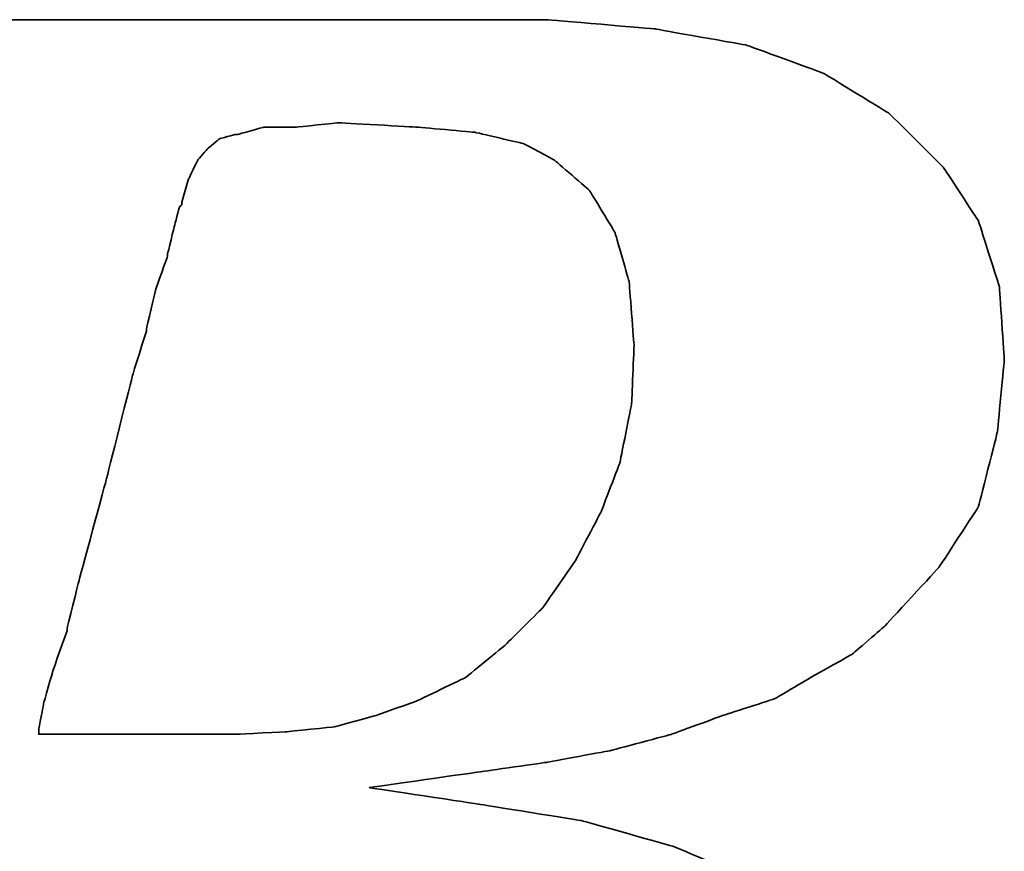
# Model space of a CAD drawing. Header units: millimetres. Extents: x 2891 to 6329, y -1599 to 860.
# Tile 546 of 620: x 5426.41 to 5429.23, y -214.8 to -212.42. Entities that reach past the tile are written whole.
import ezdxf

# ---------------------------------------------------------------- set-up
doc = ezdxf.new("R2010")
doc.units = ezdxf.units.MM
doc.layers.add('DIM', color=4, linetype='CONTINUOUS')
doc.layers.add('layer 1', color=7, linetype='CONTINUOUS')

# ---------------------------------------------------------------- blocks, each defined once
blk = doc.blocks.new('TBI MOTION logo(完整正式版)')
at = {"layer": 'layer 1', "color": 22, "lineweight": 35}
for points, knots in [([(-64.65375, -6.86375), (-64.65375, -6.86375), (-64.84375, -7.29625), (-64.84375, -7.29625), (-64.84375, -7.29625), (-64.84375, -7.29625), (-64.86875, -7.34375), (-64.86875, -7.34375), (-64.86875, -7.34375), (-64.86875, -7.34375), (-64.86875, -7.36875), (-64.86875, -7.36875), (-64.86875, -7.36875), (-64.86875, -7.36875), (-65.15375, -7.65375), (-65.15375, -7.65375), (-65.15375, -7.65375), (-65.15375, -7.65375), (-65.17875, -7.65375), (-65.17875, -7.65375), (-65.17875, -7.65375), (-65.17875, -7.65375), (-65.20375, -7.67875), (-65.20375, -7.67875), (-65.20375, -7.67875), (-65.20375, -7.67875), (-65.58875, -7.87125), (-65.58875, -7.87125), (-65.58875, -7.87125), (-65.58875, -7.87125), (-65.63375, -7.87125), (-65.63375, -7.87125), (-65.63375, -7.87125), (-65.63375, -7.87125), (-65.65875, -7.89375), (-65.65875, -7.89375), (-65.65875, -7.89375), (-65.65875, -7.89375), (-66.09375, -7.94375), (-66.09375, -7.94375), (-66.09375, -7.94375), (-66.09375, -7.94375), (-66.11375, -7.94375), (-66.11375, -7.94375), (-66.11375, -7.94375), (-66.11375, -7.94375), (-66.16375, -7.94375), (-66.16375, -7.94375), (-66.16375, -7.94375), (-66.16375, -7.94375), (-66.30875, -7.94375), (-66.30875, -7.94375), (-66.30875, -7.94375), (-66.30875, -7.94375), (-66.69375, -7.94375), (-66.69375, -7.94375), (-66.69375, -7.94375), (-66.69375, -7.94375), (-67.07375, -7.94375), (-67.07375, -7.94375), (-67.07375, -7.94375), (-67.07375, -7.94375), (-67.12375, -7.94375), (-67.12375, -7.94375), (-67.12375, -7.94375), (-67.12375, -7.94375), (-67.12375, -7.96625), (-67.12375, -7.96625), (-67.12375, -7.96625), (-67.12375, -7.96625), (-67.14875, -7.99125), (-67.14875, -7.99125), (-67.14875, -7.99125), (-67.14875, -7.99125), (-67.24375, -8.34875), (-67.24375, -8.34875), (-67.24375, -8.34875), (-67.24375, -8.34875), (-67.31375, -8.68625), (-67.31375, -8.68625), (-67.31375, -8.68625), (-67.31375, -8.68625), (-67.26875, -8.68625), (-67.26875, -8.68625), (-67.26875, -8.68625), (-67.26875, -8.68625), (-67.07375, -8.68625), (-67.07375, -8.68625), (-67.07375, -8.68625), (-67.07375, -8.68625), (-66.54875, -8.68625), (-66.54875, -8.68625), (-66.54875, -8.68625), (-66.54875, -8.68625), (-65.82625, -8.68625), (-65.82625, -8.68625), (-65.82625, -8.68625), (-65.82625, -8.68625), (-65.01375, -8.68625), (-65.01375, -8.68625), (-65.01375, -8.68625), (-65.01375, -8.68625), (-64.05375, -8.68625), (-64.05375, -8.68625), (-64.05375, -8.68625), (-64.05375, -8.68625), (-62.08375, -8.68625), (-62.08375, -8.68625), (-62.08375, -8.68625), (-62.08375, -8.68625), (-60.06875, -8.68625), (-60.06875, -8.68625), (-60.06875, -8.68625), (-60.06875, -8.68625), (-59.10875, -8.68625), (-59.10875, -8.68625), (-59.10875, -8.68625), (-59.10875, -8.68625), (-58.29375, -8.68625), (-58.29375, -8.68625), (-58.29375, -8.68625), (-58.29375, -8.68625), (-57.57375, -8.68625), (-57.57375, -8.68625), (-57.57375, -8.68625), (-57.57375, -8.68625), (-57.04875, -8.68625), (-57.04875, -8.68625), (-57.04875, -8.68625), (-57.04875, -8.68625), (-56.85375, -8.68625), (-56.85375, -8.68625), (-56.85375, -8.68625), (-56.85375, -8.68625), (-56.70875, -8.68625), (-56.70875, -8.68625), (-56.70875, -8.68625), (-56.70875, -8.68625), (-56.61375, -8.68625), (-56.61375, -8.68625), (-56.61375, -8.68625), (-56.61375, -8.68625), (-56.56875, -8.68625), (-56.56875, -8.68625), (-56.56875, -8.68625), (-56.56875, -8.68625), (-55.65375, -8.63875), (-55.65375, -8.63875), (-55.65375, -8.63875), (-55.65375, -8.63875), (-54.76875, -8.51875), (-54.76875, -8.51875), (-54.76875, -8.51875), (-54.76875, -8.51875), (-53.90375, -8.30375), (-53.90375, -8.30375), (-53.90375, -8.30375), (-53.90375, -8.30375), (-53.08875, -8.03875), (-53.08875, -8.03875), (-53.08875, -8.03875), (-53.08875, -8.03875), (-52.34375, -7.65375), (-52.34375, -7.65375), (-52.34375, -7.65375), (-52.34375, -7.65375), (-51.69875, -7.29625), (-51.69875, -7.29625), (-51.69875, -7.29625), (-51.69875, -7.29625), (-51.21875, -6.91125), (-51.21875, -6.91125), (-51.21875, -6.91125), (-51.21875, -6.91125), (-50.83375, -6.50375), (-50.83375, -6.50375), (-50.83375, -6.50375), (-50.83375, -6.50375), (-50.44875, -5.94875), (-50.44875, -5.94875), (-50.44875, -5.94875), (-50.44875, -5.94875), (-50.13875, -5.30375), (-50.13875, -5.30375), (-50.13875, -5.30375), (-50.13875, -5.30375), (-49.99375, -4.65375), (-49.99375, -4.65375), (-49.99375, -4.65375), (-49.99375, -4.65375), (-49.92375, -3.98375), (-49.92375, -3.98375), (-49.92375, -3.98375), (-49.92375, -3.98375), (-49.99375, -3.19374), (-49.99375, -3.19374), (-49.99375, -3.19374), (-49.99375, -3.19374), (-50.23374, -2.44874), (-50.23374, -2.44874), (-50.23374, -2.44874), (-50.23374, -2.44874), (-50.59375, -1.87374), (-50.59375, -1.87374), (-50.59375, -1.87374), (-50.59375, -1.87374), (-51.09875, -1.31874), (-51.09875, -1.31874), (-51.09875, -1.31874), (-51.09875, -1.31874), (-51.74375, -0.81875), (-51.74375, -0.81875), (-51.74375, -0.81875), (-51.74375, -0.81875), (-52.53875, -0.48125), (-52.53875, -0.48125), (-52.53875, -0.48125), (-52.53875, -0.48125), (-53.47375, -0.21875), (-53.47375, -0.21875), (-53.47375, -0.21875), (-53.47375, -0.21875), (-54.52875, -0.04874), (-54.52875, -0.04874), (-54.52875, -0.04874), (-54.52875, -0.04874), (-55.65375, 0.12125), (-55.65375, 0.12125), (-55.65375, 0.12125), (-55.65375, 0.12125), (-54.50375, 0.28624), (-54.50375, 0.28624), (-54.50375, 0.28624), (-54.50375, 0.28624), (-53.83375, 0.38124), (-53.83375, 0.38124), (-53.83375, 0.38124), (-53.83375, 0.38124), (-53.18375, 0.50125), (-53.18375, 0.50125), (-53.18375, 0.50125), (-53.18375, 0.50125), (-52.55875, 0.66874), (-52.55875, 0.66874), (-52.55875, 0.66874), (-52.55875, 0.66874), (-52.03375, 0.86124), (-52.03375, 0.86124), (-52.03375, 0.86124), (-52.03375, 0.86124), (-51.50374, 1.03124), (-51.50374, 1.03124), (-51.50374, 1.03124), (-51.50374, 1.03124), (-51.09875, 1.27125), (-51.09875, 1.27125), (-51.09875, 1.27125), (-51.09875, 1.27125), (-50.71375, 1.48624), (-50.71375, 1.48624), (-50.71375, 1.48624), (-50.71375, 1.48624), (-50.37625, 1.77625), (-50.37625, 1.77625), (-50.37625, 1.77625), (-50.37625, 1.77625), (-49.82375, 2.37625), (-49.82375, 2.37625), (-49.82375, 2.37625), (-49.82375, 2.37625), (-49.41875, 2.99625), (-49.41875, 2.99625), (-49.41875, 2.99625), (-49.41875, 2.99625), (-49.22375, 3.76625), (-49.22375, 3.76625), (-49.22375, 3.76625), (-49.22375, 3.76625), (-49.15375, 4.50874), (-49.15375, 4.50874), (-49.15375, 4.50874), (-49.15375, 4.50874), (-49.20375, 5.25125), (-49.20375, 5.25125), (-49.20375, 5.25125), (-49.20375, 5.25125), (-49.41875, 5.92625), (-49.41875, 5.92625), (-49.41875, 5.92625), (-49.41875, 5.92625), (-49.77875, 6.47625), (-49.77875, 6.47625), (-49.77875, 6.47625), (-49.77875, 6.47625), (-50.33125, 7.02624), (-50.33125, 7.02624), (-50.33125, 7.02624), (-50.33125, 7.02624), (-51.00125, 7.43625), (-51.00125, 7.43625), (-51.00125, 7.43625), (-51.00125, 7.43625), (-51.79375, 7.72625), (-51.79375, 7.72625), (-51.79375, 7.72625), (-51.79375, 7.72625), (-52.72875, 7.89124), (-52.72875, 7.89124), (-52.72875, 7.89124), (-52.72875, 7.89124), (-53.83375, 7.98625), (-53.83375, 7.98625), (-53.83375, 7.98625), (-53.83375, 7.98625), (-53.92875, 7.98625), (-53.92875, 7.98625), (-53.92875, 7.98625), (-53.92875, 7.98625), (-54.26375, 7.98625), (-54.26375, 7.98625), (-54.26375, 7.98625), (-54.26375, 7.98625), (-54.74375, 7.98625), (-54.74375, 7.98625), (-54.74375, 7.98625), (-54.74375, 7.98625), (-55.36875, 7.98625), (-55.36875, 7.98625), (-55.36875, 7.98625), (-55.36875, 7.98625), (-56.13375, 7.98625), (-56.13375, 7.98625), (-56.13375, 7.98625), (-56.13375, 7.98625), (-56.94875, 7.98625), (-56.94875, 7.98625), (-56.94875, 7.98625), (-56.94875, 7.98625), (-58.77625, 7.98625), (-58.77625, 7.98625), (-58.77625, 7.98625), (-58.77625, 7.98625), (-60.59875, 7.98625), (-60.59875, 7.98625), (-60.59875, 7.98625), (-60.59875, 7.98625), (-61.41375, 7.98625), (-61.41375, 7.98625), (-61.41375, 7.98625), (-61.41375, 7.98625), (-62.17875, 7.98625), (-62.17875, 7.98625), (-62.17875, 7.98625), (-62.17875, 7.98625), (-62.80375, 7.98625), (-62.80375, 7.98625), (-62.80375, 7.98625), (-62.80375, 7.98625), (-63.30625, 7.98625), (-63.30625, 7.98625), (-63.30625, 7.98625), (-63.30625, 7.98625), (-63.57375, 7.98625), (-63.57375, 7.98625), (-63.57375, 7.98625), (-63.57375, 7.98625), (-63.57375, 7.96375), (-63.57375, 7.96375), (-63.57375, 7.96375), (-63.57375, 7.96375), (-63.59875, 7.94125), (-63.59875, 7.94125), (-63.59875, 7.94125), (-63.59875, 7.94125), (-63.69375, 7.55625), (-63.69375, 7.55625), (-63.69375, 7.55625), (-63.69375, 7.55625), (-63.76375, 7.24624), (-63.76375, 7.24624), (-63.76375, 7.24624), (-63.76375, 7.24624), (-63.23875, 7.24624), (-63.23875, 7.24624), (-63.23875, 7.24624), (-63.23875, 7.24624), (-62.75875, 7.24624), (-62.75875, 7.24624), (-62.75875, 7.24624), (-62.75875, 7.24624), (-62.61125, 7.24624), (-62.61125, 7.24624), (-62.61125, 7.24624), (-62.61125, 7.24624), (-62.56625, 7.24624), (-62.56625, 7.24624), (-62.56625, 7.24624), (-62.56625, 7.24624), (-62.22875, 7.24624), (-62.22875, 7.24624), (-62.22875, 7.24624), (-62.22875, 7.24624), (-62.20375, 7.24624), (-62.20375, 7.24624), (-62.20375, 7.24624), (-62.20375, 7.24624), (-62.17875, 7.21875), (-62.17875, 7.21875), (-62.17875, 7.21875), (-62.17875, 7.21875), (-61.96375, 7.17125), (-61.96375, 7.17125), (-61.96375, 7.17125), (-61.96375, 7.17125), (-61.72375, 7.12624), (-61.72375, 7.12624), (-61.72375, 7.12624), (-61.72375, 7.12624), (-61.70375, 7.12624), (-61.70375, 7.12624), (-61.70375, 7.12624), (-61.70375, 7.12624), (-61.55875, 7.07624), (-61.55875, 7.07624), (-61.55875, 7.07624), (-61.55875, 7.07624), (-61.50875, 7.07624), (-61.50875, 7.07624), (-61.50875, 7.07624), (-61.50875, 7.07624), (-61.48375, 7.02624), (-61.48375, 7.02624), (-61.48375, 7.02624), (-61.48375, 7.02624), (-61.31875, 6.83375), (-61.31875, 6.83375), (-61.31875, 6.83375), (-61.31875, 6.83375), (-61.29375, 6.81125), (-61.29375, 6.81125), (-61.29375, 6.81125), (-61.29375, 6.81125), (-61.29375, 6.78625), (-61.29375, 6.78625), (-61.29375, 6.78625), (-61.29375, 6.78625), (-61.19875, 6.50124), (-61.19875, 6.50124), (-61.19875, 6.50124), (-61.19875, 6.50124), (-61.17375, 6.45124), (-61.17375, 6.45124), (-61.17375, 6.45124), (-61.17375, 6.45124), (-61.19875, 6.40625), (-61.19875, 6.40625), (-61.19875, 6.40625), (-61.19875, 6.40625), (-61.26875, 5.99624), (-61.26875, 5.99624), (-61.26875, 5.99624), (-61.26875, 5.99624), (-61.26875, 5.85125), (-61.26875, 5.85125), (-61.26875, 5.85125), (-61.26875, 5.85125), (-61.26875, 5.82625), (-61.26875, 5.82625), (-61.26875, 5.82625), (-61.26875, 5.82625), (-61.29375, 5.80625), (-61.29375, 5.80625), (-61.29375, 5.80625), (-61.29375, 5.80625), (-61.34125, 5.66125), (-61.34125, 5.66125), (-61.34125, 5.66125), (-61.34125, 5.66125), (-61.41375, 5.44625), (-61.41375, 5.44625), (-61.41375, 5.44625), (-61.41375, 5.44625), (-61.48375, 5.15625), (-61.48375, 5.15625), (-61.48375, 5.15625), (-61.48375, 5.15625), (-61.58375, 4.82124), (-61.58375, 4.82124), (-61.58375, 4.82124), (-61.58375, 4.82124), (-61.79875, 4.00375), (-61.79875, 4.00375), (-61.79875, 4.00375), (-61.79875, 4.00375), (-62.05875, 2.99625), (-62.05875, 2.99625), (-62.05875, 2.99625), (-62.05875, 2.99625), (-62.34875, 1.91625), (-62.34875, 1.91625), (-62.34875, 1.91625), (-62.34875, 1.91625), (-62.97375, -0.41124), (-62.97375, -0.41124), (-62.97375, -0.41124), (-62.97375, -0.41124), (-63.59875, -2.75875), (-63.59875, -2.75875), (-63.59875, -2.75875), (-63.59875, -2.75875), (-63.88375, -3.86374), (-63.88375, -3.86374), (-63.88375, -3.86374), (-63.88375, -3.86374), (-64.14875, -4.82374), (-64.14875, -4.82374), (-64.14875, -4.82374), (-64.14875, -4.82374), (-64.36375, -5.64125), (-64.36375, -5.64125), (-64.36375, -5.64125), (-64.36375, -5.64125), (-64.43625, -5.97625), (-64.43625, -5.97625), (-64.43625, -5.97625), (-64.43625, -5.97625), (-64.50875, -6.28625), (-64.50875, -6.28625), (-64.50875, -6.28625), (-64.50875, -6.28625), (-64.50875, -6.30875), (-64.50875, -6.30875), (-64.50875, -6.30875), (-64.50875, -6.30875), (-64.57875, -6.50375), (-64.57875, -6.50375), (-64.57875, -6.50375), (-64.57875, -6.50375), (-64.62875, -6.69625), (-64.62875, -6.69625), (-64.62875, -6.69625), (-64.62875, -6.69625), (-64.62875, -6.76875), (-64.62875, -6.76875), (-64.62875, -6.76875), (-64.62875, -6.76875), (-64.62875, -6.81375), (-64.62875, -6.81375), (-64.62875, -6.81375), (-64.62875, -6.81375), (-64.62875, -6.83875), (-64.62875, -6.83875), (-64.62875, -6.83875), (-64.62875, -6.83875), (-64.65375, -6.86375), (-64.65375, -6.86375)], [0, 0, 0, 0, 0.00719424, 0.00719424, 0.00719424, 0.00719425, 0.01438849, 0.01438849, 0.01438849, 0.0143885, 0.02158273, 0.02158273, 0.02158273, 0.02158274, 0.02877698, 0.02877698, 0.02877698, 0.02877699, 0.03597122, 0.03597122, 0.03597122, 0.03597123, 0.04316547, 0.04316547, 0.04316547, 0.04316548, 0.05035971, 0.05035971, 0.05035971, 0.05035972, 0.05755396, 0.05755396, 0.05755396, 0.05755397, 0.0647482, 0.0647482, 0.0647482, 0.06474821, 0.07194245, 0.07194245, 0.07194245, 0.07194246, 0.07913669, 0.07913669, 0.07913669, 0.0791367, 0.08633094, 0.08633094, 0.08633094, 0.08633095, 0.09352518, 0.09352518, 0.09352518, 0.09352519, 0.10071942, 0.10071942, 0.10071942, 0.10071943, 0.10791367, 0.10791367, 0.10791367, 0.10791368, 0.11510791, 0.11510791, 0.11510791, 0.11510792, 0.12230216, 0.12230216, 0.12230216, 0.12230217, 0.1294964, 0.1294964, 0.1294964, 0.12949641, 0.13669065, 0.13669065, 0.13669065, 0.13669066, 0.14388489, 0.14388489, 0.14388489, 0.1438849, 0.15107914, 0.15107914, 0.15107914, 0.15107915, 0.15827338, 0.15827338, 0.15827338, 0.15827339, 0.16546763, 0.16546763, 0.16546763, 0.16546764, 0.17266187, 0.17266187, 0.17266187, 0.17266188, 0.17985612, 0.17985612, 0.17985612, 0.17985613, 0.18705036, 0.18705036, 0.18705036, 0.18705037, 0.1942446, 0.1942446, 0.1942446, 0.19424461, 0.20143885, 0.20143885, 0.20143885, 0.20143886, 0.20863309, 0.20863309, 0.20863309, 0.2086331, 0.21582734, 0.21582734, 0.21582734, 0.21582735, 0.22302158, 0.22302158, 0.22302158, 0.22302159, 0.23021583, 0.23021583, 0.23021583, 0.23021584, 0.23741007, 0.23741007, 0.23741007, 0.23741008, 0.24460432, 0.24460432, 0.24460432, 0.24460433, 0.25179856, 0.25179856, 0.25179856, 0.25179857, 0.25899281, 0.25899281, 0.25899281, 0.25899282, 0.26618705, 0.26618705, 0.26618705, 0.26618706, 0.27338129, 0.27338129, 0.27338129, 0.2733813, 0.28057554, 0.28057554, 0.28057554, 0.28057555, 0.28776978, 0.28776978, 0.28776978, 0.28776979, 0.29496403, 0.29496403, 0.29496403, 0.29496404, 0.30215827, 0.30215827, 0.30215827, 0.30215828, 0.30935252, 0.30935252, 0.30935252, 0.30935253, 0.31654676, 0.31654676, 0.31654676, 0.31654677, 0.32374101, 0.32374101, 0.32374101, 0.32374102, 0.33093525, 0.33093525, 0.33093525, 0.33093526, 0.3381295, 0.3381295, 0.3381295, 0.33812951, 0.34532374, 0.34532374, 0.34532374, 0.34532375, 0.35251799, 0.35251799, 0.35251799, 0.352518, 0.35971223, 0.35971223, 0.35971223, 0.35971224, 0.36690647, 0.36690647, 0.36690647, 0.36690648, 0.37410072, 0.37410072, 0.37410072, 0.37410073, 0.38129496, 0.38129496, 0.38129496, 0.38129497, 0.38848921, 0.38848921, 0.38848921, 0.38848922, 0.39568345, 0.39568345, 0.39568345, 0.39568346, 0.4028777, 0.4028777, 0.4028777, 0.40287771, 0.41007194, 0.41007194, 0.41007194, 0.41007195, 0.41726619, 0.41726619, 0.41726619, 0.4172662, 0.42446043, 0.42446043, 0.42446043, 0.42446044, 0.43165468, 0.43165468, 0.43165468, 0.43165469, 0.43884892, 0.43884892, 0.43884892, 0.43884893, 0.44604317, 0.44604317, 0.44604317, 0.44604318, 0.45323741, 0.45323741, 0.45323741, 0.45323742, 0.46043165, 0.46043165, 0.46043165, 0.46043166, 0.4676259, 0.4676259, 0.4676259, 0.46762591, 0.47482014, 0.47482014, 0.47482014, 0.47482015, 0.48201439, 0.48201439, 0.48201439, 0.4820144, 0.48920863, 0.48920863, 0.48920863, 0.48920864, 0.49640288, 0.49640288, 0.49640288, 0.49640289, 0.50359712, 0.50359712, 0.50359712, 0.50359713, 0.51079137, 0.51079137, 0.51079137, 0.51079138, 0.51798561, 0.51798561, 0.51798561, 0.51798562, 0.52517986, 0.52517986, 0.52517986, 0.52517987, 0.5323741, 0.5323741, 0.5323741, 0.53237411, 0.53956835, 0.53956835, 0.53956835, 0.53956836, 0.54676259, 0.54676259, 0.54676259, 0.5467626, 0.55395683, 0.55395683, 0.55395683, 0.55395684, 0.56115108, 0.56115108, 0.56115108, 0.56115109, 0.56834532, 0.56834532, 0.56834532, 0.56834533, 0.57553957, 0.57553957, 0.57553957, 0.57553958, 0.58273381, 0.58273381, 0.58273381, 0.58273382, 0.58992806, 0.58992806, 0.58992806, 0.58992807, 0.5971223, 0.5971223, 0.5971223, 0.59712231, 0.60431655, 0.60431655, 0.60431655, 0.60431656, 0.61151079, 0.61151079, 0.61151079, 0.6115108, 0.61870504, 0.61870504, 0.61870504, 0.61870505, 0.62589928, 0.62589928, 0.62589928, 0.62589929, 0.63309353, 0.63309353, 0.63309353, 0.63309354, 0.64028777, 0.64028777, 0.64028777, 0.64028778, 0.64748201, 0.64748201, 0.64748201, 0.64748202, 0.65467626, 0.65467626, 0.65467626, 0.65467627, 0.6618705, 0.6618705, 0.6618705, 0.66187051, 0.66906475, 0.66906475, 0.66906475, 0.66906476, 0.67625899, 0.67625899, 0.67625899, 0.676259, 0.68345324, 0.68345324, 0.68345324, 0.68345325, 0.69064748, 0.69064748, 0.69064748, 0.69064749, 0.69784173, 0.69784173, 0.69784173, 0.69784174, 0.70503597, 0.70503597, 0.70503597, 0.70503598, 0.71223022, 0.71223022, 0.71223022, 0.71223023, 0.71942446, 0.71942446, 0.71942446, 0.71942447, 0.72661871, 0.72661871, 0.72661871, 0.72661872, 0.73381295, 0.73381295, 0.73381295, 0.73381296, 0.74100719, 0.74100719, 0.74100719, 0.7410072, 0.74820144, 0.74820144, 0.74820144, 0.74820145, 0.75539568, 0.75539568, 0.75539568, 0.75539569, 0.76258993, 0.76258993, 0.76258993, 0.76258994, 0.76978417, 0.76978417, 0.76978417, 0.76978418, 0.77697842, 0.77697842, 0.77697842, 0.77697843, 0.78417266, 0.78417266, 0.78417266, 0.78417267, 0.79136691, 0.79136691, 0.79136691, 0.79136692, 0.79856115, 0.79856115, 0.79856115, 0.79856116, 0.8057554, 0.8057554, 0.8057554, 0.80575541, 0.81294964, 0.81294964, 0.81294964, 0.81294965, 0.82014388, 0.82014388, 0.82014388, 0.82014389, 0.82733813, 0.82733813, 0.82733813, 0.82733814, 0.83453237, 0.83453237, 0.83453237, 0.83453238, 0.84172662, 0.84172662, 0.84172662, 0.84172663, 0.84892086, 0.84892086, 0.84892086, 0.84892087, 0.85611511, 0.85611511, 0.85611511, 0.85611512, 0.86330935, 0.86330935, 0.86330935, 0.86330936, 0.8705036, 0.8705036, 0.8705036, 0.87050361, 0.87769784, 0.87769784, 0.87769784, 0.87769785, 0.88489209, 0.88489209, 0.88489209, 0.8848921, 0.89208633, 0.89208633, 0.89208633, 0.89208634, 0.89928058, 0.89928058, 0.89928058, 0.89928059, 0.90647482, 0.90647482, 0.90647482, 0.90647483, 0.91366906, 0.91366906, 0.91366906, 0.91366907, 0.92086331, 0.92086331, 0.92086331, 0.92086332, 0.92805755, 0.92805755, 0.92805755, 0.92805756, 0.9352518, 0.9352518, 0.9352518, 0.93525181, 0.94244604, 0.94244604, 0.94244604, 0.94244605, 0.94964029, 0.94964029, 0.94964029, 0.9496403, 0.95683453, 0.95683453, 0.95683453, 0.95683454, 0.96402878, 0.96402878, 0.96402878, 0.96402879, 0.97122302, 0.97122302, 0.97122302, 0.97122303, 0.97841727, 0.97841727, 0.97841727, 0.97841728, 0.98561151, 0.98561151, 0.98561151, 0.98561152, 0.99280576, 0.99280576, 0.99280576, 0.99280577, 1, 1, 1, 1]), ([(-57.50375, 6.35625), (-57.50375, 6.35625), (-57.57375, 6.11625), (-57.57375, 6.11625), (-57.57375, 6.11625), (-57.57375, 6.11625), (-57.57375, 6.09125), (-57.57375, 6.09125), (-57.57375, 6.09125), (-57.57375, 6.09125), (-57.59875, 6.06625), (-57.59875, 6.06625), (-57.59875, 6.06625), (-57.59875, 6.06625), (-57.64875, 5.87625), (-57.64875, 5.87625), (-57.64875, 5.87625), (-57.64875, 5.87625), (-57.71875, 5.58875), (-57.71875, 5.58875), (-57.71875, 5.58875), (-57.71875, 5.58875), (-57.71875, 5.56625), (-57.71875, 5.56625), (-57.71875, 5.56625), (-57.71875, 5.56625), (-57.83875, 5.23125), (-57.83875, 5.23125), (-57.83875, 5.23125), (-57.83875, 5.23125), (-57.93625, 4.82124), (-57.93625, 4.82124), (-57.93625, 4.82124), (-57.93625, 4.82124), (-57.93625, 4.79624), (-57.93625, 4.79624), (-57.93625, 4.79624), (-57.93625, 4.79624), (-58.07875, 4.34125), (-58.07875, 4.34125), (-58.07875, 4.34125), (-58.07875, 4.34125), (-58.34375, 3.28625), (-58.34375, 3.28625), (-58.34375, 3.28625), (-58.34375, 3.28625), (-58.62875, 2.23124), (-58.62875, 2.23124), (-58.62875, 2.23124), (-58.62875, 2.23124), (-58.74875, 1.75125), (-58.74875, 1.75125), (-58.74875, 1.75125), (-58.74875, 1.75125), (-58.74875, 1.72625), (-58.74875, 1.72625), (-58.74875, 1.72625), (-58.74875, 1.72625), (-58.89375, 1.31625), (-58.89375, 1.31625), (-58.89375, 1.31625), (-58.89375, 1.31625), (-58.98875, 0.98124), (-58.98875, 0.98124), (-58.98875, 0.98124), (-58.98875, 0.98124), (-59.03875, 0.71625), (-59.03875, 0.71625), (-59.03875, 0.71625), (-59.03875, 0.71625), (-59.03875, 0.66874), (-59.03875, 0.66874), (-59.03875, 0.66874), (-59.03875, 0.66874), (-58.91875, 0.66874), (-58.91875, 0.66874), (-58.91875, 0.66874), (-58.91875, 0.66874), (-58.53375, 0.66874), (-58.53375, 0.66874), (-58.53375, 0.66874), (-58.53375, 0.66874), (-58.10375, 0.66874), (-58.10375, 0.66874), (-58.10375, 0.66874), (-58.10375, 0.66874), (-57.66875, 0.66874), (-57.66875, 0.66874), (-57.66875, 0.66874), (-57.66875, 0.66874), (-57.33375, 0.66874), (-57.33375, 0.66874), (-57.33375, 0.66874), (-57.33375, 0.66874), (-57.09375, 0.66874), (-57.09375, 0.66874), (-57.09375, 0.66874), (-57.09375, 0.66874), (-56.99875, 0.66874), (-56.99875, 0.66874), (-56.99875, 0.66874), (-56.99875, 0.66874), (-56.49375, 0.69374), (-56.49375, 0.69374), (-56.49375, 0.69374), (-56.49375, 0.69374), (-56.01375, 0.74374), (-56.01375, 0.74374), (-56.01375, 0.74374), (-56.01375, 0.74374), (-55.58375, 0.86124), (-55.58375, 0.86124), (-55.58375, 0.86124), (-55.58375, 0.86124), (-55.17375, 1.00624), (-55.17375, 1.00624), (-55.17375, 1.00624), (-55.17375, 1.00624), (-54.67375, 1.24625), (-54.67375, 1.24625), (-54.67375, 1.24625), (-54.67375, 1.24625), (-54.26375, 1.58124), (-54.26375, 1.58124), (-54.26375, 1.58124), (-54.26375, 1.58124), (-53.87875, 1.96374), (-53.87875, 1.96374), (-53.87875, 1.96374), (-53.87875, 1.96374), (-53.54375, 2.44625), (-53.54375, 2.44625), (-53.54375, 2.44625), (-53.54375, 2.44625), (-53.27875, 2.95125), (-53.27875, 2.95125), (-53.27875, 2.95125), (-53.27875, 2.95125), (-53.08875, 3.45124), (-53.08875, 3.45124), (-53.08875, 3.45124), (-53.08875, 3.45124), (-52.96875, 4.05124), (-52.96875, 4.05124), (-52.96875, 4.05124), (-52.96875, 4.05124), (-52.94375, 4.65125), (-52.94375, 4.65125), (-52.94375, 4.65125), (-52.94375, 4.65125), (-52.99375, 5.30125), (-52.99375, 5.30125), (-52.99375, 5.30125), (-52.99375, 5.30125), (-53.13875, 5.80625), (-53.13875, 5.80625), (-53.13875, 5.80625), (-53.13875, 5.80625), (-53.39875, 6.23625), (-53.39875, 6.23625), (-53.39875, 6.23625), (-53.39875, 6.23625), (-53.75875, 6.54875), (-53.75875, 6.54875), (-53.75875, 6.54875), (-53.75875, 6.54875), (-54.07375, 6.71625), (-54.07375, 6.71625), (-54.07375, 6.71625), (-54.07375, 6.71625), (-54.57375, 6.83375), (-54.57375, 6.83375), (-54.57375, 6.83375), (-54.57375, 6.83375), (-55.17375, 6.88625), (-55.17375, 6.88625), (-55.17375, 6.88625), (-55.17375, 6.88625), (-55.96875, 6.93125), (-55.96875, 6.93125), (-55.96875, 6.93125), (-55.96875, 6.93125), (-56.39875, 6.88625), (-56.39875, 6.88625), (-56.39875, 6.88625), (-56.39875, 6.88625), (-56.42125, 6.88625), (-56.42125, 6.88625), (-56.42125, 6.88625), (-56.42125, 6.88625), (-56.73375, 6.88625), (-56.73375, 6.88625), (-56.73375, 6.88625), (-56.73375, 6.88625), (-56.99875, 6.81125), (-56.99875, 6.81125), (-56.99875, 6.81125), (-56.99875, 6.81125), (-57.02375, 6.81125), (-57.02375, 6.81125), (-57.02375, 6.81125), (-57.02375, 6.81125), (-57.18875, 6.76625), (-57.18875, 6.76625), (-57.18875, 6.76625), (-57.18875, 6.76625), (-57.30875, 6.66625), (-57.30875, 6.66625), (-57.30875, 6.66625), (-57.30875, 6.66625), (-57.40875, 6.54875), (-57.40875, 6.54875), (-57.40875, 6.54875), (-57.40875, 6.54875), (-57.50375, 6.35625), (-57.50375, 6.35625)], [0, 0, 0, 0, 0.01851852, 0.01851852, 0.01851852, 0.01851853, 0.03703704, 0.03703704, 0.03703704, 0.03703705, 0.05555556, 0.05555556, 0.05555556, 0.05555557, 0.07407407, 0.07407407, 0.07407407, 0.07407408, 0.09259259, 0.09259259, 0.09259259, 0.0925926, 0.11111111, 0.11111111, 0.11111111, 0.11111112, 0.12962963, 0.12962963, 0.12962963, 0.12962964, 0.14814815, 0.14814815, 0.14814815, 0.14814816, 0.16666667, 0.16666667, 0.16666667, 0.16666668, 0.18518519, 0.18518519, 0.18518519, 0.1851852, 0.2037037, 0.2037037, 0.2037037, 0.20370371, 0.22222222, 0.22222222, 0.22222222, 0.22222223, 0.24074074, 0.24074074, 0.24074074, 0.24074075, 0.25925926, 0.25925926, 0.25925926, 0.25925927, 0.27777778, 0.27777778, 0.27777778, 0.27777779, 0.2962963, 0.2962963, 0.2962963, 0.29629631, 0.31481481, 0.31481481, 0.31481481, 0.31481482, 0.33333333, 0.33333333, 0.33333333, 0.33333334, 0.35185185, 0.35185185, 0.35185185, 0.35185186, 0.37037037, 0.37037037, 0.37037037, 0.37037038, 0.38888889, 0.38888889, 0.38888889, 0.3888889, 0.40740741, 0.40740741, 0.40740741, 0.40740742, 0.42592593, 0.42592593, 0.42592593, 0.42592594, 0.44444444, 0.44444444, 0.44444444, 0.44444445, 0.46296296, 0.46296296, 0.46296296, 0.46296297, 0.48148148, 0.48148148, 0.48148148, 0.48148149, 0.5, 0.5, 0.5, 0.50000001, 0.51851852, 0.51851852, 0.51851852, 0.51851853, 0.53703704, 0.53703704, 0.53703704, 0.53703705, 0.55555556, 0.55555556, 0.55555556, 0.55555557, 0.57407407, 0.57407407, 0.57407407, 0.57407408, 0.59259259, 0.59259259, 0.59259259, 0.5925926, 0.61111111, 0.61111111, 0.61111111, 0.61111112, 0.62962963, 0.62962963, 0.62962963, 0.62962964, 0.64814815, 0.64814815, 0.64814815, 0.64814816, 0.66666667, 0.66666667, 0.66666667, 0.66666668, 0.68518519, 0.68518519, 0.68518519, 0.6851852, 0.7037037, 0.7037037, 0.7037037, 0.70370371, 0.72222222, 0.72222222, 0.72222222, 0.72222223, 0.74074074, 0.74074074, 0.74074074, 0.74074075, 0.75925926, 0.75925926, 0.75925926, 0.75925927, 0.77777778, 0.77777778, 0.77777778, 0.77777779, 0.7962963, 0.7962963, 0.7962963, 0.79629631, 0.81481481, 0.81481481, 0.81481481, 0.81481482, 0.83333333, 0.83333333, 0.83333333, 0.83333334, 0.85185185, 0.85185185, 0.85185185, 0.85185186, 0.87037037, 0.87037037, 0.87037037, 0.87037038, 0.88888889, 0.88888889, 0.88888889, 0.8888889, 0.90740741, 0.90740741, 0.90740741, 0.90740742, 0.92592593, 0.92592593, 0.92592593, 0.92592594, 0.94444444, 0.94444444, 0.94444444, 0.94444445, 0.96296296, 0.96296296, 0.96296296, 0.96296297, 0.98148148, 0.98148148, 0.98148148, 0.98148149, 1, 1, 1, 1])]:
    blk.add_open_spline(points, degree=3, knots=knots, dxfattribs=at)

msp = doc.modelspace()

# ---------------------------------------------------------------- block references
at = {"layer": 'DIM', "color": 7, "xscale": 0.2802190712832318, "yscale": 0.2802190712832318, "zscale": 0.2802190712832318}
msp.add_blockref('TBI MOTION logo(完整正式版)', (5443.0083, -214.6534), dxfattribs=at)

doc.saveas('drawing.dxf')
